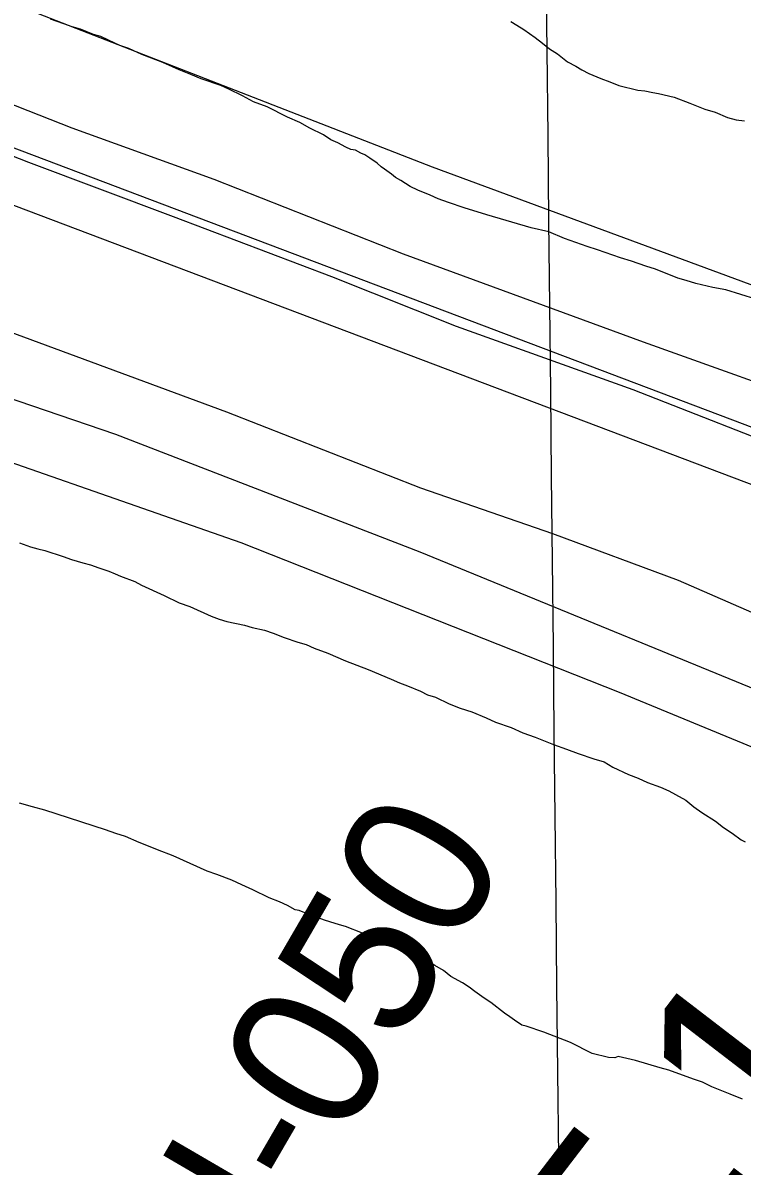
# Model space of a CAD drawing. Extents: x 3651524 to 3689615, y 505651 to 531377.
# Drawn here: x 3660716 to 3661116, y 514096 to 514732 of the extents above; entities that cross this region are included whole.
import ezdxf

# ---------------------------------------------------------------- set-up
doc = ezdxf.new("R2010")
doc.units = 0
for name, color, linetype in [('V-FLOD-BASE', 7, 'Continuous'), ('V-GRID-MAJR', 7, 'Continuous'), ('V-LEVE-TOET', 7, 'Continuous'), ('V-RIVR-RANG-IDEN', 7, 'Continuous'), ('V-ROAD-CNTR', 7, 'Continuous'), ('V-SITE-VEGE', 7, 'Continuous'), ('V-SURV-IDEN', 7, 'Continuous'), ('V-SURV-LINE', 7, 'Continuous'), ('V-TOPO-SHOR', 7, 'Continuous'), ('V-WETL-SWMP', 7, 'Continuous')]:
    doc.layers.add(name, color=color, linetype=linetype)

msp = doc.modelspace()

# ---------------------------------------------------------------- linework, layer by layer
at = {"layer": 'V-FLOD-BASE'}
msp.add_lwpolyline([(3661759.69, 514238.096), (3661685.17, 514268.427), (3661584.668, 514310.075), (3661485.832, 514352.381), (3661429.03, 514378.208), (3661353.899, 514411.847), (3661277.474, 514441.293), (3661234.511, 514458.267), (3661152.286, 514490.228), (3661055.668, 514528.007), (3660957.331, 514563.251), (3660887.897, 514590.852), (3660799.84, 514624.157), (3660719.21, 514654.428), (3660647.671, 514682.326), (3660584.937, 514705.974), (3660516.859, 514731.656), (3660435.263, 514761.018), (3660358.395, 514791.417), (3660278.892, 514820.013), (3660202.246, 514849.934), (3660130.479, 514878.072)], dxfattribs=at)
at = {"layer": 'V-GRID-MAJR'}
msp.add_spline([(3661045.474, 511119.283), (3660982.023, 517177.978), (3660918.553, 523238.605), (3660855.082, 529299.245), (3660855.062, 529301.164)], degree=3, dxfattribs=at)
at = {"layer": 'V-LEVE-TOET'}
for points in [[(3661743.617, 514270.373), (3661645.068, 514314.548), (3661553.831, 514351.703), (3661473.546, 514385.722), (3661369.554, 514436.632), (3661265.6, 514480.727), (3661235.644, 514492.63), (3661170.308, 514515.649), (3661061.504, 514554.484), (3660927.862, 514603.429), (3660822.427, 514644.983), (3660743.393, 514673.565), (3660637.253, 514715.141), (3660517.101, 514759.468), (3660408.176, 514802.3), (3660300.978, 514839.678), (3660215.011, 514872.219), (3660160.898, 514893.505), (3660125.151, 514908.159), (3660097.079, 514920.24), (3660071.802, 514931.537)], [(3661494.892, 514229.857), (3661453.383, 514248.435), (3661403.43, 514275.474), (3661364.893, 514299.366), (3661340.571, 514311.105), (3661277.308, 514340.877), (3661179.983, 514378.675), (3661080.94, 514421.927), (3661010.99, 514447.898), (3660937.5, 514473.266), (3660829.505, 514515.6), (3660754.204, 514543.369), (3660675.184, 514572.42), (3660580.937, 514602.849), (3660488.542, 514632.287), (3660389.969, 514667.537), (3660296.957, 514700.045), (3660199.319, 514735.035), (3660098.623, 514769.878)]]:
    msp.add_lwpolyline(points, dxfattribs=at)
at = {"layer": 'V-ROAD-CNTR'}
msp.add_lwpolyline([(3663041.504, 513480.976), (3662699.377, 513664.219), (3662504.781, 513767.955), (3662348.109, 513851.329), (3662249.477, 513899.259), (3662129.876, 513947.868), (3661936.707, 514028.636), (3661400.54, 514247.843), (3660937.042, 514437.744), (3660767.698, 514503.118), (3660635.456, 514548.107), (3660437.74, 514614.376), (3660166.796, 514700.076), (3660103.375, 514721.409)], dxfattribs=at)
at = {"layer": 'V-SITE-VEGE'}
for points in [[(3660952.842, 514632.097), (3660947.144, 514634.18), (3660942.598, 514636.23), (3660935.772, 514639.111), (3660931.61, 514641.153), (3660926.328, 514644.374), (3660923.303, 514645.997), (3660921.059, 514647.981), (3660917.301, 514650.777), (3660915.416, 514651.983), (3660913.17, 514653.965), (3660909.029, 514656.771), (3660906.399, 514658.768), (3660904.12, 514659.601), (3660901.097, 514661.223), (3660898.422, 514661.684), (3660895.77, 514662.911), (3660891.236, 514665.346), (3660887.445, 514666.991), (3660883.304, 514669.796), (3660875.732, 514673.468), (3660870.068, 514676.702), (3660863.242, 514679.586), (3660851.89, 514685.285), (3660844.296, 514688.191), (3660838.25, 514691.435), (3660830.678, 514695.11), (3660826.132, 514697.16), (3660815.11, 514700.932), (3660809.422, 514703.398), (3660802.969, 514705.886), (3660793.876, 514709.986), (3660782.106, 514714.547), (3660774.909, 514717.826), (3660769.967, 514719.503), (3660763.524, 514722.377), (3660759.361, 514724.414), (3660755.177, 514725.686), (3660747.966, 514728.582), (3660743.397, 514729.864), (3660738.84, 514731.531), (3660731.236, 514734.052)], [(3660987.602, 514732.811), (3660990.998, 514730.796), (3660994.766, 514728.383), (3661001.164, 514723.976), (3661005.295, 514720.787), (3661009.043, 514717.609), (3661013.567, 514714.791), (3661019.199, 514710.406), (3661023.735, 514707.973), (3661027.131, 514705.956), (3661030.911, 514703.928), (3661037.737, 514701.045), (3661042.679, 514699.367), (3661047.609, 514697.305), (3661058.281, 514694.696), (3661062.104, 514694.202), (3661066.686, 514693.301), (3661069.743, 514692.83), (3661078.509, 514690.659), (3661087.242, 514687.337), (3661095.589, 514684.026), (3661101.299, 514682.326), (3661108.125, 514679.442), (3661113.077, 514678.146), (3661117.669, 514677.632)], [(3661124.024, 514578.419), (3661107.281, 514583.508), (3661100.027, 514584.868), (3661090.494, 514587.061), (3661085.169, 514588.751), (3661080.602, 514590.035), (3661068.076, 514594.999), (3661062.752, 514596.689), (3661054.775, 514599.605), (3661048.684, 514601.315), (3661035.765, 514605.911), (3661030.057, 514607.611), (3661017.522, 514612.192), (3661008.799, 514615.899), (3660998.885, 514618.105), (3660974.143, 514625.342), (3660961.587, 514629.158), (3660952.842, 514632.097)], [(3660714.02, 514442.837), (3660720.103, 514440.742), (3660724.289, 514439.47), (3660728.1, 514438.591), (3660738.369, 514435.227), (3660742.926, 514433.562), (3660749.401, 514431.837), (3660753.588, 514430.565), (3660758.146, 514428.898), (3660763.854, 514427.198), (3660767.26, 514425.566), (3660770.295, 514424.327), (3660778.272, 514421.411), (3660782.053, 514419.381), (3660794.554, 514413.649), (3660802.881, 514409.569), (3660808.961, 514407.476), (3660820.707, 514402.147), (3660825.266, 514400.48), (3660829.452, 514399.208), (3660839.366, 514397.005), (3660843.55, 514395.733), (3660850.423, 514394.383), (3660855.365, 514392.704), (3660861.435, 514390.228), (3660869.039, 514387.705), (3660873.609, 514386.423), (3660878.155, 514384.373), (3660885.749, 514381.467), (3660895.608, 514377.344), (3660908.134, 514372.378), (3660921.03, 514367.016)], [(3660921.03, 514367.016), (3660925.577, 514364.966), (3660930.133, 514363.301), (3660937.342, 514360.405), (3660941.123, 514358.377), (3660945.692, 514357.093), (3660953.263, 514353.421), (3660959.334, 514350.943), (3660965.797, 514348.838), (3660973.764, 514345.539), (3660979.066, 514343.083), (3660987.809, 514340.144), (3660994.252, 514337.273), (3661001.09, 514334.772), (3661011.335, 514330.637), (3661018.556, 514328.126), (3661025.007, 514325.64), (3661033.752, 514322.699), (3661039.462, 514320.999), (3661044.369, 514318.171), (3661053.079, 514314.083), (3661058.393, 514312.013), (3661063.698, 514309.555), (3661070.917, 514307.044), (3661075.464, 514304.994), (3661079.244, 514302.965), (3661084.909, 514299.733), (3661089.41, 514296.145), (3661093.926, 514292.948), (3661101.463, 514288.123), (3661105.966, 514284.539), (3661110.861, 514281.328), (3661115.75, 514277.731), (3661118.021, 514276.517)], [(3660987.017, 514179.341), (3660984.008, 514181.344), (3660976.5, 514187.318), (3660972.732, 514189.731), (3660967.46, 514193.337), (3660964.46, 514195.725), (3660960.69, 514198.138), (3660954.269, 514201.777), (3660950.14, 514204.968), (3660945.231, 514207.794), (3660937.31, 514212.629), (3660931.995, 514214.7), (3660926.703, 514217.541), (3660920.252, 514220.029), (3660916.459, 514221.673), (3660912.285, 514223.33), (3660908.855, 514224.197), (3660905.064, 514225.839), (3660895.575, 514229.568), (3660892.145, 514230.435), (3660886.822, 514232.12), (3660883.775, 514232.978), (3660875.798, 514235.895), (3660872.007, 514237.539), (3660869.728, 514238.373), (3660867.436, 514238.823), (3660863.287, 514241.248), (3660858.738, 514243.296), (3660853.041, 514245.379), (3660843.958, 514249.862), (3660837.9, 514252.723), (3660832.212, 514255.191), (3660823.865, 514258.503), (3660818.54, 514260.19), (3660799.594, 514268.798), (3660790.861, 514272.12), (3660785.932, 514274.18), (3660780.617, 514276.253), (3660773.035, 514279.542), (3660767.711, 514281.229), (3660762.013, 514283.312), (3660728.168, 514294.269), (3660721.307, 514296.001), (3660714.076, 514298.127)], [(3661116.583, 514133.384), (3661109.757, 514136.27), (3661099.511, 514140.403), (3661094.209, 514142.858), (3661089.267, 514144.536), (3661075.593, 514149.537), (3661070.641, 514150.829), (3661056.943, 514155.062), (3661047.412, 514157.258), (3661045.473, 514156.545), (3661042.02, 514156.643), (3661032.871, 514158.826), (3661020.764, 514164.934), (3661005.963, 514170.734), (3660996.079, 514174.088), (3660993.789, 514174.537), (3660989.646, 514177.344), (3660987.017, 514179.341)]]:
    msp.add_lwpolyline(points, dxfattribs=at)
at = {"layer": 'V-SURV-LINE'}
for points in [[(3660148.471, 514875.327), (3661287.512, 514444.608)], [(3661276.893, 514416.55), (3660137.852, 514847.269)]]:
    msp.add_lwpolyline(points, dxfattribs=at)
at = {"layer": 'V-TOPO-SHOR'}
msp.add_lwpolyline([(3660464.428, 514570.563), (3660645.715, 514509.864), (3660837.363, 514443.044), (3661047.871, 514359.909), (3661205.737, 514294.826), (3661354.563, 514233.816), (3661538.525, 514156.279), (3661675.284, 514100.196), (3661799.329, 514053.127), (3661813.378, 514046.365), (3661822.912, 514041.765), (3661829.65, 514037.247), (3661833.621, 514033.827), (3661834.114, 514033.302), (3661839.21, 514024.762)], dxfattribs=at)
at = {"layer": 'V-WETL-SWMP'}
msp.add_lwpolyline([(3661701.85, 514341.948), (3661594.462, 514384.904), (3661385.823, 514480.019), (3661260.025, 514535.247), (3660943.998, 514651.84), (3660652.516, 514765.364), (3660207.623, 514931.048), (3660066.484, 514989.345)], dxfattribs=at)

# ---------------------------------------------------------------- texts
at = {"layer": 'V-RIVR-RANG-IDEN'}
msp.add_text('U-050', height=83, rotation=59.792326, dxfattribs=at).set_placement((3660835.02, 514007.42))
at = {"layer": 'V-SURV-IDEN'}
for s, rotation, p in [('725+65.1', 52.502876, (3660834.998, 513709.034)), ('727+89.6', 51.919656, (3661040.504, 513613.379))]:
    msp.add_text(s, height=100, rotation=rotation, dxfattribs=at).set_placement(p)

doc.saveas('drawing.dxf')
